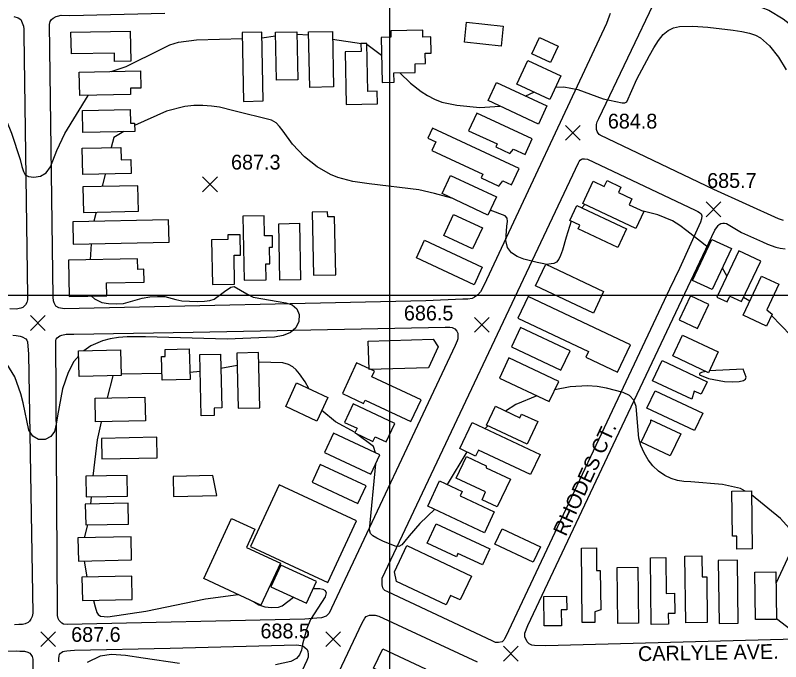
# Model space of a CAD drawing. Extents: x 79600 to 91800, y 75600 to 84400.
# Drawn here: x 81620 to 82397, y 76628 to 77284 of the extents above; entities that cross this region are included whole.
import ezdxf

# ---------------------------------------------------------------- set-up
doc = ezdxf.new("R2010")
doc.units = 0
for name, color, linetype in [('080-085$0$BLDG', 7, 'Continuous'), ('080-085$0$GRID', 7, 'Continuous'), ('080-085$0$INTER', 7, 'Continuous'), ('080-085$0$ROAD', 7, 'Continuous'), ('080-085$0$ROAD-NAME', 7, 'Continuous'), ('080-085$0$SPOTMARK', 7, 'Continuous'), ('080-085$0$SPOTS', 7, 'Continuous')]:
    doc.layers.add(name, color=color, linetype=linetype)

# ---------------------------------------------------------------- blocks, each defined once
blk = doc.blocks.new('080-085$0$SPOTS')
at = {"layer": '080-085$0$SPOTMARK'}
for p, q in [((-0.5, -0.5), (0.5, 0.5)), ((-0.5, 0.5), (0.5, -0.5))]:
    blk.add_line(p, q, dxfattribs=at)

msp = doc.modelspace()

# ---------------------------------------------------------------- linework, layer by layer
at = {"layer": '080-085$0$BLDG'}
for points in [[(82113.38, 77253.1), (82076.03, 77257.11), (82078.21, 77277.43), (82115.56, 77273.42)], [(81737.41, 77237.94), (81721, 77237.61), (81720.84, 77245.94), (81677.09, 77245.07), (81676.65, 77267.2), (81736.8, 77268.4)], [(81871.81, 77197.4), (81870.41, 77267.27), (81850.53, 77266.87), (81851.92, 77197.01)], [(81885.16, 77218.5), (81884.19, 77267.11), (81905.88, 77267.55), (81906.85, 77218.93)], [(81918.97, 77211.14), (81917.84, 77267.56), (81942.05, 77268.05), (81943.18, 77211.62)], [(82004.6, 77216.38), (82004.41, 77225.88), (82026.16, 77226.31), (82025.98, 77235.21), (82036.59, 77235.43), (82036.38, 77245.75), (82042.23, 77245.87), (82041.9, 77262.38), (82033.83, 77262.22), (82033.69, 77269.21), (82001.33, 77268.56), (82001.46, 77262.02), (81991.52, 77261.82), (81992.43, 77216.14)], [(82152.36, 77261.93), (82171.25, 77253.14), (82163.43, 77236.33), (82144.53, 77245.13)], [(81977.95, 77207.08), (81976.98, 77255.81), (81971.05, 77255.69), (81971.21, 77247.68), (81954.94, 77247.35), (81956.01, 77193.9), (81987.73, 77194.53), (81987.48, 77207.27)], [(82140.6, 77238.61), (82174.03, 77223.05), (82162.74, 77198.81), (82129.31, 77214.37)], [(81747.56, 77210.54), (81737.05, 77210.33), (81737.18, 77203.82), (81685.53, 77202.79), (81685.06, 77226.6), (81747.22, 77227.84)], [(82108.74, 77216.29), (82159.82, 77192.5), (82151.18, 77173.94), (82100.1, 77197.73)], [(81736.91, 77174.7), (81741.22, 77174.79), (81741.38, 77166.5), (81688.84, 77165.45), (81688.39, 77187.89), (81736.62, 77188.86)], [(82080.31, 77167.22), (82109.19, 77153.78), (82107.83, 77150.86), (82122.23, 77144.15), (82126.02, 77148.59), (82137.64, 77143.18), (82144.92, 77158.82), (82088.61, 77185.04)], [(82039.02, 77159.67), (82047.11, 77155.9), (82043.03, 77147.13), (82094.85, 77122.99), (82093.17, 77119.37), (82111.11, 77111.02), (82115.17, 77116.2), (82123.72, 77112.22), (82131.53, 77128.99), (82043.76, 77169.85)], [(81727.65, 77137.77), (81737.47, 77137.97), (81737.76, 77123.68), (81688.57, 77122.69), (81688.03, 77149.49), (81727.4, 77150.27)], [(82061.97, 77121.89), (82108.55, 77100.2), (82099.91, 77081.64), (82053.33, 77103.33)], [(81688.84, 77110.13), (81689.36, 77084.3), (81745.14, 77085.41), (81744.63, 77111.25)], [(82218.08, 77110.68), (82220.83, 77116.53), (82234.9, 77109.9), (82232.35, 77104.49), (82246.16, 77097.98), (82243.41, 77092.13), (82258.04, 77085.24), (82249.95, 77068.06), (82196.17, 77093.39), (82206.82, 77115.98)], [(82231.77, 77048.67), (82191.67, 77067.56), (82193.39, 77071.21), (82182.94, 77076.13), (82190.16, 77091.47), (82240.71, 77067.66)], [(81874.58, 77031.99), (81878.39, 77032.07), (81878.05, 77048.91), (81881.39, 77048.98), (81881.16, 77060.66), (81873.17, 77060.5), (81872.77, 77080.88), (81851.22, 77080.45), (81852.52, 77015.42), (81874.9, 77015.87)], [(81945.42, 77020.88), (81944.24, 77079.89), (81937.32, 77079.75), (81937.22, 77084.97), (81921.54, 77084.66), (81922.83, 77020.43)], [(82065.07, 77082.16), (82094.35, 77068.52), (82084.43, 77047.21), (82055.15, 77060.85)], [(81678.92, 77052.02), (81776.18, 77053.96), (81775.73, 77076.77), (81678.46, 77074.82)], [(81888.84, 77015.48), (81887.69, 77072.85), (81908.64, 77073.26), (81909.78, 77015.89)], [(81842.17, 77040.89), (81848.78, 77041.03), (81848.37, 77061.64), (81835.85, 77061.39), (81835.94, 77056.81), (81819.37, 77056.48), (81820.28, 77011.16), (81842.76, 77011.61)], [(82027.33, 77038.13), (82035.68, 77056.06), (82094.16, 77028.83), (82085.82, 77010.9)], [(82307.68, 77015.27), (82327.28, 77056.87), (82347.18, 77047.5), (82327.58, 77005.9)], [(82342.87, 76993.41), (82345.67, 76999.34), (82357.5, 76993.76), (82376.88, 77034.91), (82354.6, 77045.4), (82332.43, 76998.32)], [(81674.72, 76998.79), (81713.05, 76999.56), (81712.79, 77012.74), (81751.04, 77013.51), (81750.78, 77026.63), (81744.48, 77026.5), (81744.27, 77037.07), (81673.98, 77035.67)], [(82207.02, 76982.06), (82148.2, 77009.77), (82158.57, 77031.78), (82217.39, 77004.07)], [(82395.26, 77011.52), (82383.01, 76985.5), (82388.47, 76981.1), (82382.67, 76968.78), (82359.04, 76979.91), (82377.8, 77019.74)], [(82130.34, 76976.85), (82201.94, 76943.13), (82199.16, 76937.22), (82231.44, 76922.01), (82244.57, 76949.89), (82140.69, 76998.81)], [(82312.77, 76966.62), (82324.18, 76990.84), (82305.48, 76999.64), (82294.08, 76975.42)], [(82123.78, 76947.7), (82174.02, 76924.04), (82183.38, 76943.9), (82133.14, 76967.56)], [(81979.35, 76924.72), (81978.45, 76953.72), (82044.46, 76955.79), (82049.5, 76947.93), (82039.56, 76926.6)], [(82297.57, 76959.82), (82333.8, 76942.76), (82323.79, 76921.51), (82287.56, 76938.58)], [(81727.61, 76918.65), (81685.04, 76917.64), (81684.42, 76943.74), (81726.99, 76944.75)], [(81768.67, 76937.98), (81772.29, 76938.07), (81772.12, 76945.28), (81796.79, 76945.86), (81797.53, 76914.58), (81769.24, 76913.91)], [(81828.39, 76940.48), (81829.69, 76885.9), (81821.99, 76885.72), (81822.17, 76878.03), (81808.93, 76877.72), (81807.45, 76939.98)], [(81846.46, 76885.57), (81868.5, 76886.09), (81867.17, 76941.97), (81845.13, 76941.44)], [(82111.55, 76916.07), (82162.15, 76892.23), (82171.82, 76912.76), (82121.21, 76936.59)], [(82276.66, 76933.96), (82322.39, 76912.42), (82316.38, 76899.67), (82309.25, 76903.02), (82306.99, 76894.64), (82267.01, 76913.47)], [(81982, 76917.34), (81984.7, 76923.13), (81966.65, 76931.54), (81952.19, 76900.49), (81973.76, 76890.44), (81975.3, 76893.74), (82021.82, 76872.08), (82032.05, 76894.04)], [(81894.62, 76887.31), (81905.75, 76911.22), (81937.4, 76896.48), (81926.27, 76872.57)], [(82269.56, 76903.3), (82318.05, 76880.46), (82309.79, 76862.91), (82261.29, 76885.75)], [(81752.22, 76872.79), (81701.71, 76871.78), (81701.23, 76895.81), (81751.74, 76896.82)], [(81954.34, 76871.17), (81967.11, 76865.23), (81964.87, 76860.42), (81983.2, 76851.88), (81985.4, 76856.6), (81996.77, 76851.3), (82005.53, 76870.13), (81963.07, 76889.9)], [(82107.49, 76887.5), (82132.35, 76875.79), (82134.17, 76879.66), (82150.53, 76871.95), (82139.74, 76849.03), (82098.52, 76868.45)], [(82143.29, 76818.15), (82090.32, 76843.1), (82087.43, 76836.96), (82071.34, 76844.54), (82083.92, 76871.23), (82152.98, 76838.7)], [(82265.35, 76873.85), (82295.6, 76859.6), (82285.06, 76837.24), (82255.59, 76851.12), (82265.34, 76871.83)], [(81763.82, 76856.11), (81707.61, 76854.99), (81708.02, 76834.23), (81764.24, 76835.35)], [(81934.05, 76840.53), (81981.19, 76818.58), (81990.32, 76838.19), (81943.18, 76860.14)], [(82109.46, 76785.41), (82093.93, 76792.72), (82097.61, 76800.55), (82067.67, 76814.66), (82078.06, 76836.72), (82098.26, 76827.21), (82098.25, 76825.12), (82122.73, 76813.59)], [(81921.34, 76810.57), (81967.83, 76788.92), (81976.21, 76806.93), (81929.73, 76828.58)], [(81733.68, 76817.33), (81691.65, 76816.49), (81692.06, 76795.57), (81734.1, 76796.41)], [(81820.75, 76817.13), (81780.26, 76816.32), (81780.66, 76795.99), (81824.85, 76796.87)], [(81858.96, 76745.27), (81937.37, 76708.76), (81966.47, 76771.26), (81888.06, 76807.77)], [(82096.38, 76759.21), (82038.9, 76786.29), (82050.88, 76811.71), (82073.76, 76800.92), (82071.73, 76796.61), (82106.32, 76780.32)], [(82352.63, 76742.67), (82352.47, 76755.87), (82348.14, 76755.82), (82347.59, 76801.38), (82367.39, 76801.62), (82368.11, 76742.86)], [(81734.79, 76789.05), (81691.22, 76788.18), (81691.64, 76767.06), (81735.21, 76767.93)], [(81854.89, 76744.34), (81889.33, 76728.3), (81869.54, 76685.8), (81811.36, 76712.89), (81839.71, 76773.75), (81863.44, 76762.7)], [(82094.3, 76726.45), (82069.48, 76738.14), (82067.91, 76734.8), (82038.28, 76748.75), (82047.52, 76768.35), (82101.96, 76742.71)], [(82145.95, 76729.2), (82107.06, 76747.51), (82114.49, 76763.29), (82153.38, 76744.97)], [(81737.76, 76754.94), (81683.66, 76753.86), (81684.12, 76730.47), (81738.23, 76731.55)], [(82071.86, 76690.96), (82061.9, 76695.65), (82057.38, 76686.05), (82007.03, 76709.77), (82004.92, 76719.52), (82017.5, 76746.22), (82083.29, 76715.23)], [(82210.02, 76743.86), (82210.31, 76720.7), (82213.9, 76720.74), (82214.39, 76680.88), (82208.32, 76679), (82208.46, 76668.14), (82195.76, 76667.99), (82194.83, 76743.67)], [(82280.4, 76734.06), (82280.85, 76697.67), (82289.4, 76697.77), (82289.65, 76677.35), (82283.03, 76677.27), (82283.16, 76666.29), (82265.79, 76666.08), (82264.96, 76733.87)], [(82317.21, 76735.72), (82317.47, 76714.36), (82322.02, 76714.42), (82322.59, 76667.96), (82300.74, 76667.69), (82299.91, 76735.5)], [(82333.77, 76731.12), (82334.56, 76667.07), (82354.01, 76667.31), (82353.22, 76731.36)], [(81879.59, 76704.41), (81915.69, 76687.6), (81925.9, 76709.53), (81889.8, 76726.34)], [(82252.1, 76724.14), (82252.79, 76667.46), (82231.94, 76667.2), (82231.25, 76723.88)], [(81738.41, 76715.12), (81687.84, 76714.11), (81688.32, 76690.29), (81738.89, 76691.3)], [(82371.63, 76671.01), (82371.04, 76719.29), (82392.29, 76719.55), (82392.88, 76671.28)], [(82180.03, 76681.08), (82174.26, 76681.01), (82174.46, 76664.84), (82157.02, 76664.63), (82156.65, 76694.57), (82179.86, 76694.86)], [(82036.71, 76620.99), (82027.42, 76601.23), (81983.85, 76621.71), (81993.14, 76641.48)]]:
    msp.add_lwpolyline(points, close=True, dxfattribs=at)
at = {"layer": '080-085$0$GRID'}
for p, q in [((82000, 80000), (82000, 76000)), ((85000, 77000), (80000, 77000))]:
    msp.add_line(p, q, dxfattribs=at)
at = {"layer": '080-085$0$INTER'}
for p, q in [((81870.53, 77261.37), (81884.26, 77263.45)), ((81905.93, 77265.09), (81917.91, 77264.42)), ((81942.21, 77260.22), (81971.49, 77255.7)), ((81976.99, 77254.93), (81991.88, 77243.91)), ((82138.43, 77202.46), (82146.41, 77206.41)), ((81711.23, 77123.15), (81708.32, 77110.52)), ((82198.3, 77092.39), (82195.31, 77089.05)), ((81702.18, 77084.56), (81699.88, 77075.25)), ((81697, 77052.38), (81696.24, 77036.12)), ((82342.63, 77019.98), (82337.92, 77027.85)), ((82365.84, 76994.35), (82359.52, 76998.05)), ((81845.43, 76928.81), (81828.73, 76925.94)), ((82358.99, 76925.16), (82324.66, 76923.36)), ((81719.26, 76918.45), (81713.44, 76896.06)), ((81769.07, 76920.87), (81727.57, 76920.15)), ((81807.86, 76922.76), (81797.36, 76921.96)), ((82099.79, 76867.85), (82097.2, 76864.98)), ((82078.54, 76841.15), (82058.41, 76808.16)), ((81697.25, 76795.68), (81696.51, 76788.29)), ((81693.41, 76767.1), (81689.94, 76753.99)), ((81690.09, 76730.59), (81692.91, 76714.21))]:
    msp.add_line(p, q, dxfattribs=at)
for points in [[(82348.81, 77297.21), (82359.19, 77296.09), (82371.09, 77294.19), (82377.95, 77292.41), (82385.24, 77289.56), (82399.76, 77280.89), (82413.5, 77269.89)], [(82168.68, 77211.57), (82177.15, 77211.67), (82191.26, 77209.11), (82216.93, 77199.61), (82236.21, 77195.66), (82238.88, 77195.44), (82241.04, 77196.55), (82251.05, 77219.42), (82263.94, 77243.39), (82268.52, 77251.4), (82273.13, 77258.77), (82277.91, 77264.8), (82282.97, 77268.98), (82288.43, 77271.53), (82294.39, 77272.89), (82307.96, 77273.4), (82323.14, 77272.23), (82348.93, 77269.12), (82357.73, 77267.78), (82365.46, 77266.18), (82371.57, 77264.2), (82376.51, 77261.6), (82385.69, 77253.41), (82394.9, 77241.85), (82402.76, 77229.08)], [(81717.32, 77227.25), (81732.52, 77232.39), (81768.9, 77250.45), (81777.1, 77254.21), (81785.77, 77257.09), (81804.22, 77259.44), (81850.65, 77260.75)], [(81595.52, 77230.89), (81600.73, 77208.96), (81605.54, 77191.61), (81616.18, 77164.58), (81625.16, 77138.1), (81626.92, 77131.04), (81628.3, 77125.92), (81630.15, 77122.58), (81633.53, 77120.66), (81639.05, 77119.98), (81645.58, 77121), (81651.6, 77124.35), (81655.98, 77130.38), (81662.42, 77147.1), (81670.5, 77164.37), (81694.08, 77202.96)], [(82010.36, 77226), (82021.2, 77215.6), (82032.05, 77206.98), (82038.66, 77202.84), (82045.78, 77199.22), (82053.16, 77196.34), (82068.2, 77193.06), (82091.72, 77190.85), (82112.15, 77192.12)], [(82063.38, 77098.65), (82045.78, 77103.56), (82029.69, 77107.31), (81979.5, 77113.43), (81962.89, 77115.75), (81947.4, 77119.82), (81940.14, 77122.73), (81926.43, 77130.45), (81913.59, 77140.73), (81901.68, 77153.69), (81891.99, 77166.62), (81888.49, 77171.47), (81884.95, 77175.17), (81880.15, 77177.98), (81842.13, 77187.43), (81827.34, 77190.97), (81819.17, 77192.28), (81810.54, 77192.95), (81801.53, 77192.76), (81792.29, 77191.68), (81773.73, 77186.96), (81741.26, 77172.36)], [(81730.38, 77166.28), (81720.31, 77160.26), (81717.48, 77150.08)], [(82158.52, 77031.67), (82149.99, 77033.3), (82136.49, 77036.74), (82129.59, 77039.41), (82123.72, 77043.17), (82119.74, 77048.55), (82118.19, 77055.7), (82119.22, 77070.36), (82119.82, 77075.22), (82119.49, 77078.44), (82117.57, 77080.76), (82102.28, 77086.72)], [(82323.46, 77048.78), (82302.02, 77065.46), (82294.88, 77070.89), (82287.28, 77075.74), (82272.41, 77081.93), (82257.64, 77085.43)], [(82184.27, 77075.5), (82179.52, 77059.29), (82175.59, 77045.9), (82173.77, 77040.68), (82171.75, 77036.68), (82169.38, 77033.96), (82166.86, 77032.32), (82158.99, 77031.58)], [(81697.6, 76999.25), (81700.46, 76996.49), (81708.09, 76992.9), (81714.74, 76991.76), (81722.42, 76991.4), (81729.92, 76991.93), (81748.92, 76997.19), (81756.55, 76998.52), (81764.54, 76999.09), (81771.82, 76998.78), (81783.01, 76995.95), (81789.05, 76994.54), (81804.76, 76993.73), (81812.13, 76994.13), (81817.7, 76994.91), (81821.88, 76996.2), (81832.35, 77004.16), (81839.04, 77008.56), (81842.39, 77008.95), (81855.33, 77001.6), (81861.7, 76998.37), (81886.84, 76993.71), (81894.75, 76992.51), (81901.3, 76990.4), (81905.96, 76986.56), (81908.25, 76980.57), (81907.99, 76973.57), (81905.07, 76967.1), (81899.52, 76962.37), (81891.96, 76959.32), (81883.15, 76957.58), (81835.16, 76955.58), (81752.35, 76958.15), (81733.57, 76958.14), (81724.74, 76957.47), (81716.4, 76956.1), (81708.69, 76953.94), (81696.81, 76948.9), (81689.75, 76943.87)], [(82423.05, 76897.48), (82423.59, 76909.54), (82422.54, 76921.78), (82419.6, 76935.2), (82414.51, 76947.82), (82407.37, 76959.4), (82387.82, 76979.72)], [(81684.54, 76938.66), (81679.46, 76932.81), (81673.7, 76921.87), (81667.97, 76905.24), (81662.93, 76877.83), (81661.78, 76869.35), (81659.9, 76862.06), (81656.33, 76856.69), (81650.54, 76853.87), (81643.81, 76853.92), (81637.82, 76857.08), (81633.87, 76863.34), (81627.95, 76890.9), (81625.74, 76900.23), (81619.57, 76917.38), (81608.84, 76934.91)], [(81918.21, 76905.41), (81914.26, 76912.47), (81908.79, 76920.43), (81905.4, 76924.41), (81901.72, 76927.67), (81897.35, 76930.09), (81891.76, 76931.62), (81867.4, 76932.15)], [(82321.25, 76922.71), (82316.73, 76921.78), (82314.62, 76920.89), (82314.56, 76919.53), (82323.83, 76915.7), (82340.18, 76912.81), (82348.37, 76912.35), (82355.04, 76912.59), (82359.32, 76913.53), (82361.49, 76915.08), (82362.09, 76917.14), (82358.99, 76925.16)], [(82361.21, 76801.54), (82356.26, 76804.1), (82338.14, 76808.29), (82305.86, 76810.78), (82298.9, 76811.23), (82292.35, 76812.21), (82285.94, 76814.14), (82279.49, 76817.31), (82273.23, 76821.68), (82267.46, 76827.08), (82262.48, 76833.33), (82258.38, 76840.23), (82255.23, 76847.59), (82253.04, 76855.22), (82250.27, 76887.16), (82248.09, 76893.64), (82243.59, 76898.34), (82237.07, 76901.63), (82220.2, 76906.07), (82210.77, 76907.56), (82201.15, 76908.26), (82183.31, 76907.23), (82167.79, 76904.21)], [(82149.63, 76898.13), (82128.14, 76889.23), (82117.87, 76882.61)], [(81965.04, 76860.78), (81945.31, 76871.59), (81931.26, 76883.29)], [(81707.26, 76871.89), (81703.15, 76853.35), (81698.69, 76816.63)], [(81985.8, 76840.29), (81983.69, 76846.67), (81966.57, 76859.63)], [(82046.01, 76782.94), (82030.94, 76768.56), (82020.04, 76756.04), (82015.62, 76750.63), (82012.47, 76746.92), (82009.59, 76745.15), (82005.65, 76745.39), (81993.15, 76750.67), (81987.14, 76753.7), (81983, 76755.9), (81980.64, 76758.25), (81979.65, 76762.09), (81986.18, 76829.28)], [(82392.43, 76707.92), (82402.19, 76728.14), (82407.66, 76740.74), (82409.1, 76745.87), (82409.69, 76750.52), (82409.42, 76754.92), (82408.13, 76759.28), (82405.61, 76763.8), (82396.88, 76773.59), (82367.43, 76797.64)], [(81922.66, 76702.57), (81926.54, 76702.68), (81929.35, 76702.53), (81932.26, 76701.97), (81934.71, 76700.69), (81935.81, 76698.21), (81934.64, 76693.98), (81919.87, 76670.99), (81915.98, 76662.1), (81911.83, 76646.12), (81910.57, 76639.99), (81908.77, 76635.16), (81905.46, 76631.43), (81899.96, 76628.61), (81884.41, 76625.19)], [(81699.68, 76690.52), (81701.1, 76684.1), (81702.91, 76678.28), (81704.42, 76676.1), (81706.62, 76674.65), (81714.19, 76673.79), (81752.7, 76679.64), (81813.09, 76691.94), (81846.27, 76696.63)], [(81861.87, 76689.37), (81867.43, 76686.1), (81873.44, 76684.08), (81880.2, 76683.37), (81887.41, 76683.73), (81891.11, 76684.96), (81902.4, 76693.79)], [(82547.04, 76607.08), (82501.8, 76616.47), (82464.4, 76622.67), (82455.7, 76623.73), (82448.15, 76624.6), (82442.2, 76625.41), (82437.84, 76626.96), (82434.88, 76630.18), (82432.97, 76635.63), (82430.96, 76642.24), (82427.46, 76648.56), (82421.61, 76653.49), (82407.37, 76660.77), (82392.88, 76671.75)], [(81786.8, 76626.3), (81749.84, 76631.99), (81732.09, 76634.56), (81717.93, 76635.57), (81706.24, 76633.76), (81693.18, 76627.4)]]:
    msp.add_lwpolyline(points, dxfattribs=at)
at = {"layer": '080-085$0$ROAD'}
for points in [[(82399.91, 77076.02), (82394.86, 77077.86), (82329.28, 77107.64), (82213.96, 77162.83), (82212.98, 77163.53), (82211.72, 77164.8), (82210.75, 77166.34), (82210.19, 77168.59), (82210.06, 77171.25), (82210.21, 77173.5), (82210.91, 77176.16), (82212.47, 77179.67), (82271.46, 77303.25), (82299.69, 77362.66), (82301.8, 77365.04), (82303.77, 77366.16), (82306.01, 77366.57), (82308.26, 77366.15), (82311.2, 77365.16), (82385.18, 77329.87), (82389.67, 77327.76), (82394.57, 77325.78), (82396.39, 77325.35), (82398.08, 77325.07)], [(81618.72, 77282.96), (81623.2, 77281.74), (81625.58, 77279.94), (81628.57, 77273.41), (81628.87, 77270.34), (81628.92, 77264.76), (81632.63, 76999.27), (81632.39, 76995.5), (81631.85, 76992.99), (81630.61, 76990.46), (81627.71, 76987.93), (81625.62, 76987.07), (81621.02, 76986.2), (81614.74, 76986.29)], [(82223.99, 77286.27), (82223, 77283.32), (82220.17, 77276.04), (82096.24, 77010.64), (82092.43, 77003.64), (82089.76, 77000.7), (82086.25, 76998.18), (82083.86, 76997.07), (82079.51, 76996.1), (82074.45, 76996.11), (82036.99, 76994.39), (81669.64, 76986.58), (81664.31, 76987.44), (81661.37, 76989.27), (81659.56, 76992.36), (81659, 76994.61), (81658.59, 76998.25), (81654.88, 77275.09), (81655.45, 77278.17), (81656.85, 77279.99), (81658.68, 77281.53), (81661.63, 77283.07), (81663.04, 77283.63), (81666.83, 77284.32), (81675.39, 77284.29), (81772.06, 77286.41)], [(82475.89, 76652.92), (82158.22, 76644.55), (82147.27, 76644.58), (82144.61, 76645.15), (82141.81, 76646.42), (82139.71, 76648.53), (82137.48, 76653.45), (82137.49, 76657.24), (82140.46, 76664.94), (82230.22, 76854.67), (82330.29, 77066.39), (82332.96, 77069.89), (82333.67, 77070.87), (82334.79, 77072.13), (82336.34, 77073.11), (82338.45, 77073.52), (82340.13, 77073.52), (82342.09, 77073.09), (82357.22, 77063.79), (82378.66, 77054.47), (82383.85, 77052.07), (82392.11, 77048.96), (82396.46, 77047.97), (82401.79, 77047.39)], [(81617.47, 76959.66), (81620.96, 76959.41), (81625.15, 76958.75), (81627.25, 76957.93), (81630.76, 76955.86), (81631.74, 76954.75), (81632.46, 76952.95), (81633.54, 76940.54), (81637.93, 76677.56), (81637.26, 76674.21), (81636.03, 76671.55), (81634.65, 76669.44), (81633.13, 76668.04), (81630.21, 76666.75), (81627.56, 76666.18), (81623.79, 76666), (81619.47, 76665.69)], [(81819.38, 76344.26), (81972.38, 76667.8), (81975.06, 76672.56), (81976.46, 76674.1), (81979.55, 76675.5), (81981.8, 76675.63), (81985.31, 76675.62), (81989.09, 76674.35), (82088.86, 76628.05)], [(81664.43, 76628.25), (81664.3, 76631.34), (81664.59, 76634.14), (81665.02, 76635.69), (81665.86, 76636.81), (81666.99, 76637.64), (81668.53, 76638.48), (81670.08, 76639.04), (81672.32, 76639.45), (81676.11, 76639.72), (81680.32, 76639.85), (81777.42, 76642.11), (81905.81, 76645.26), (81911.98, 76644.26), (81914.22, 76642.71), (81916.32, 76640.6), (81917.15, 76638.77), (81917.57, 76635.96), (81917.42, 76632.88), (81916.01, 76629.37), (81777.11, 76331.75)], [(80852, 76622.96), (81621.22, 76639.33), (81624.85, 76639.08), (81629.6, 76639.12), (81632.95, 76638.04), (81634.78, 76636.93), (81636.04, 76635.55), (81637.18, 76633.46), (81637.9, 76630.82), (81638.07, 76627.33), (81642.5, 76342.31), (81641.97, 76338.68), (81640.47, 76334.48), (81638.68, 76331.54), (81635.78, 76328.58), (81633.14, 76327.45), (81631.46, 76327.01), (81626.72, 76326.84), (80846.92, 76324.19)]]:
    msp.add_lwpolyline(points, dxfattribs=at)
for points in [[(82284.38, 77006.33), (82118.12, 76653.92), (82116.85, 76651.54), (82116, 76650.14), (82114.31, 76648.32), (82110.52, 76647.63), (82107.58, 76647.78), (82104.35, 76649.33), (81998.28, 76699.15), (81995.34, 76700.57), (81993.8, 76701.97), (81993.24, 76703.38), (81992.69, 76706.19), (81992.55, 76708.15), (81992.56, 76710.82), (81992.71, 76712.92), (82191.86, 77134.55), (82192.42, 77136.09), (82193.41, 77137.21), (82194.81, 77138.19), (82196.08, 77138.6), (82197.9, 77138.6), (82200.85, 77138.17), (82310.42, 77086.51), (82313.08, 77085.24), (82314.62, 77084.25), (82316.3, 77082.99), (82317, 77080.74), (82316.85, 77077.65), (82315.72, 77074.29), (82294.26, 77027.21)], [(81800.62, 76962.78), (82056.42, 76967.82), (82061.33, 76967.95), (82063.71, 76967.52), (82066.37, 76965.97), (82068.33, 76963.86), (82069.31, 76961.75), (82069.44, 76959.93), (82069.43, 76956), (82068.86, 76953.89), (82066.61, 76949.13), (81941.27, 76682.76), (81938.87, 76677.57), (81935.78, 76674.64), (81931, 76672.97), (81926.23, 76672.42), (81914.16, 76671.61), (81672.68, 76666.11), (81669.17, 76666.26), (81667.49, 76667.53), (81664.83, 76670.06), (81663.71, 76672.17), (81663.02, 76675.12), (81662.89, 76679.19), (81661.14, 76954.33), (81661.7, 76955.73), (81662.69, 76956.85), (81664.09, 76958.11), (81665.5, 76958.95), (81667.46, 76959.79), (81671.68, 76960.62), (81679.67, 76960.73)]]:
    msp.add_lwpolyline(points, close=True, dxfattribs=at)

# ---------------------------------------------------------------- block references
at = {"layer": '080-085$0$SPOTMARK', "xscale": 15, "yscale": 15}
for p in [(82186.21, 77165.01), (81817.81, 77112.8), (82328.85, 77087.4), (81642.92, 76972.03), (82093.79, 76970.29), (81653.41, 76651.08), (81942.88, 76651.08), (82123.28, 76636.4)]:
    msp.add_blockref('080-085$0$SPOTS', p, dxfattribs=at)

# ---------------------------------------------------------------- texts
at = {"layer": '080-085$0$ROAD-NAME'}
for s, rotation, p in [('RHODES CT.', 65.19989, (82179.04, 76754.73)), ('CARLYLE AVE.', 0.96665, (82252.44, 76628.88))]:
    msp.add_text(s, height=15, rotation=rotation, dxfattribs=at).set_placement(p)
at = {"layer": '080-085$0$SPOTS'}
for s, p in [('684.8', (82221.67, 77169.44)), ('687.3', (81839.16, 77127.8)), ('685.7', (82322.46, 77109.18)), ('686.5', (82014.65, 76974.71)), ('687.6', (81676.86, 76648.46)), ('688.5', (81869.03, 76651.99))]:
    msp.add_text(s, height=15, dxfattribs=at).set_placement(p)

doc.saveas('drawing.dxf')
